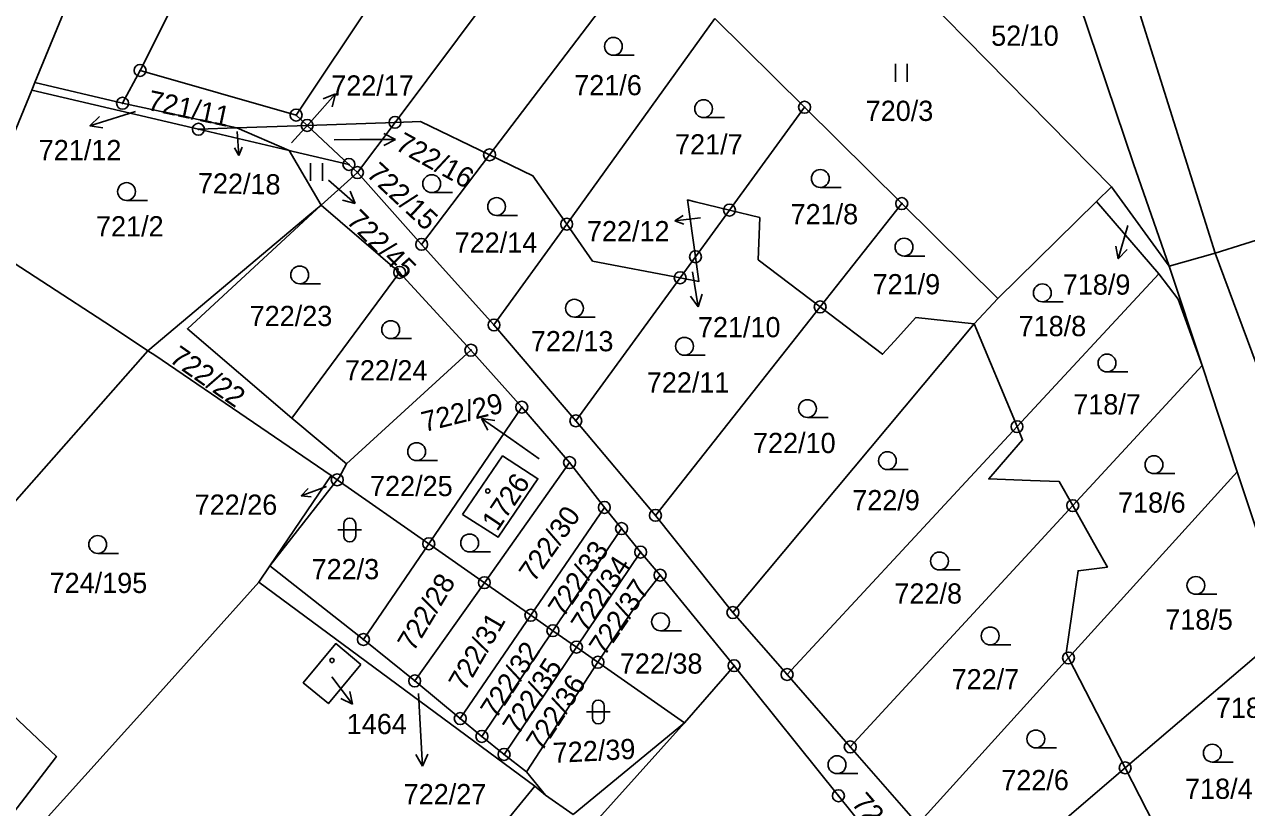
# Model space of a CAD drawing. Extents: x -680203 to -673936, y -1102717 to -1093650.
# Drawn here: x -678515.7 to -678412.8, y -1097788.1 to -1097722.3 of the extents above; entities that cross this region are included whole.
import ezdxf

# ---------------------------------------------------------------- set-up
doc = ezdxf.new("R2010")
doc.units = 0
for name, color, linetype in [('SOxx02xx_Koleje_param další_Popis10', 7, 'Continuous'), ('SOxx02xx_Staničení_Popis10', 7, 'Continuous'), ('SOxxxxxx_Koleje_hlavní_body_Popis10', 7, 'Continuous'), ('SOxxxxxx_Koleje_param další_Popis10', 7, 'Continuous'), ('SOxxxxxx_Osa_bod_P', 7, 'Continuous'), ('x_prac', 7, 'Continuous')]:
    doc.layers.add(name, color=color, linetype=linetype)

msp = doc.modelspace()

# ---------------------------------------------------------------- linework, layer by layer
at = {"layer": 'SOxx02xx_Koleje_param další_Popis10'}
for centre, radius in [((-678505.95, -1097726.15), 0.5), ((-678505.95, -1097726.15), 0.0303), ((-678507.43, -1097728.91), 0.5), ((-678507.43, -1097728.91), 0.0303), ((-678492.82, -1097729.91), 0.5), ((-678450.03, -1097729.25), 0.5), ((-678450.03, -1097729.25), 0.0303), ((-678492.82, -1097729.91), 0.0303), ((-678491.89, -1097730.78), 0.5), ((-678484.5, -1097730.52), 0.5), ((-678484.5, -1097730.52), 0.0303), ((-678501.04, -1097731.1), 0.5), ((-678501.04, -1097731.1), 0.0303), ((-678491.89, -1097730.78), 0.0303), ((-678488.38, -1097734.06), 0.5), ((-678476.54, -1097733.25), 0.5), ((-678476.54, -1097733.25), 0.0303), ((-678488.38, -1097734.06), 0.0303), ((-678487.66, -1097734.74), 0.5), ((-678487.66, -1097734.74), 0.0303), ((-678456.35, -1097737.9), 0.5), ((-678441.85, -1097737.35), 0.5), ((-678441.85, -1097737.35), 0.0303), ((-678470.05, -1097739.08), 0.5), ((-678456.35, -1097737.9), 0.0303), ((-678470.05, -1097739.08), 0.0303), ((-678482.26, -1097740.78), 0.5), ((-678482.26, -1097740.78), 0.0303), ((-678459.21, -1097741.82), 0.5), ((-678459.21, -1097741.82), 0.0303), ((-678484.11, -1097743.14), 0.5), ((-678484.11, -1097743.14), 0.0303), ((-678460.5, -1097743.59), 0.5), ((-678460.5, -1097743.59), 0.0303), ((-678448.72, -1097746.04), 0.5), ((-678448.72, -1097746.04), 0.0303), ((-678476.17, -1097747.56), 0.5), ((-678476.17, -1097747.56), 0.0303), ((-678478.11, -1097749.68), 0.5), ((-678478.11, -1097749.68), 0.0303), ((-678473.83, -1097754.47), 0.5), ((-678473.83, -1097754.47), 0.0303), ((-678469.28, -1097755.62), 0.5), ((-678469.28, -1097755.62), 0.0303), ((-678432.15, -1097756.11), 0.5), ((-678432.15, -1097756.11), 0.0303), ((-678469.81, -1097759.13), 0.5), ((-678469.81, -1097759.13), 0.0303), ((-678489.36, -1097760.58), 0.5), ((-678489.36, -1097760.58), 0.0303), ((-678466.88, -1097762.9), 0.5), ((-678427.46, -1097762.75), 0.5), ((-678466.88, -1097762.9), 0.0303), ((-678462.58, -1097763.57), 0.5), ((-678427.46, -1097762.75), 0.0303), ((-678465.43, -1097764.68), 0.5), ((-678462.58, -1097763.57), 0.0303), ((-678481.66, -1097765.96), 0.5), ((-678465.43, -1097764.68), 0.0303), ((-678481.66, -1097765.96), 0.0303), ((-678463.83, -1097766.66), 0.5), ((-678463.83, -1097766.66), 0.0303), ((-678462.19, -1097768.6), 0.5), ((-678462.19, -1097768.6), 0.0303), ((-678476.98, -1097769.23), 0.5), ((-678476.98, -1097769.23), 0.0303), ((-678473.07, -1097771.97), 0.5), ((-678456.06, -1097771.74), 0.5), ((-678456.06, -1097771.74), 0.0303), ((-678473.07, -1097771.97), 0.0303), ((-678487.16, -1097774.01), 0.5), ((-678471.21, -1097773.27), 0.5), ((-678471.21, -1097773.27), 0.0303), ((-678487.16, -1097774.01), 0.0303), ((-678469.23, -1097774.65), 0.5), ((-678469.23, -1097774.65), 0.0303), ((-678467.42, -1097775.92), 0.5), ((-678455.96, -1097776.21), 0.5), ((-678427.82, -1097775.56), 0.5), ((-678427.82, -1097775.56), 0.0303), ((-678467.42, -1097775.92), 0.0303), ((-678455.96, -1097776.21), 0.0303), ((-678451.5, -1097776.95), 0.5), ((-678482.84, -1097777.49), 0.5), ((-678482.84, -1097777.49), 0.0303), ((-678451.5, -1097776.95), 0.0303), ((-678479.01, -1097780.66), 0.5), ((-678479.01, -1097780.66), 0.0303), ((-678477.19, -1097782.16), 0.5), ((-678477.19, -1097782.16), 0.0303), ((-678446.19, -1097783.04), 0.5), ((-678446.19, -1097783.04), 0.0303), ((-678475.32, -1097783.67), 0.5), ((-678475.32, -1097783.67), 0.0303), ((-678423.05, -1097784.8), 0.5), ((-678423.05, -1097784.8), 0.0303), ((-678447.18, -1097787.15), 0.5), ((-678447.18, -1097787.15), 0.0303)]:
    msp.add_circle(centre, radius, dxfattribs=at)
at = {"layer": 'SOxx02xx_Staničení_Popis10'}
for p, q in [((-678491.51, -1097730.36), (-678489.5, -1097728.13)), ((-678489.5, -1097728.13), (-678490.54, -1097728.54)), ((-678489.5, -1097728.13), (-678489.8, -1097729.21)), ((-678507.32, -1097729.92), (-678510.19, -1097730.8)), ((-678510.19, -1097730.8), (-678509.38, -1097730.03)), ((-678506.35, -1097729.62), (-678507.32, -1097729.92)), ((-678493.21, -1097732.24), (-678491.51, -1097730.36)), ((-678510.19, -1097730.8), (-678509.09, -1097730.98)), ((-678497.78, -1097731.3), (-678497.64, -1097733.31)), ((-678484.45, -1097731.97), (-678485.45, -1097731.47)), ((-678497.64, -1097733.31), (-678497.35, -1097732.61)), ((-678489.62, -1097731.98), (-678487.45, -1097731.97)), ((-678487.45, -1097731.97), (-678484.45, -1097731.97)), ((-678484.45, -1097731.97), (-678485.45, -1097732.47)), ((-678497.64, -1097733.31), (-678498.02, -1097732.66)), ((-678490.11, -1097735.37), (-678487.84, -1097737.34)), ((-678487.84, -1097737.34), (-678488.27, -1097736.3)), ((-678487.84, -1097737.34), (-678488.93, -1097737.06)), ((-678460.94, -1097738.79), (-678460.26, -1097738.35)), ((-678458.79, -1097738.56), (-678460.94, -1097738.79)), ((-678460.94, -1097738.79), (-678460.18, -1097739.07)), ((-678422.82, -1097739.18), (-678423.63, -1097742.01)), ((-678423.63, -1097742.01), (-678423.83, -1097740.93)), ((-678423.63, -1097742.01), (-678422.89, -1097741.2)), ((-678459.45, -1097743.1), (-678458.98, -1097746.03)), ((-678458.98, -1097746.03), (-678458.65, -1097744.98)), ((-678458.98, -1097746.03), (-678459.63, -1097745.13)), ((-678474.75, -1097757.14), (-678477.21, -1097755.42)), ((-678477.21, -1097755.42), (-678476.1, -1097755.58)), ((-678477.21, -1097755.42), (-678476.68, -1097756.4)), ((-678472.37, -1097758.81), (-678474.75, -1097757.14)), ((-678490.26, -1097761.14), (-678492.4, -1097761.92)), ((-678492.4, -1097761.92), (-678491.82, -1097761.3)), ((-678492.4, -1097761.92), (-678491.56, -1097762.02)), ((-678489.81, -1097777.16), (-678488.09, -1097779.44)), ((-678488.09, -1097779.44), (-678488.29, -1097778.39)), ((-678482.51, -1097778.55), (-678482.35, -1097781.67)), ((-678488.09, -1097779.44), (-678489.05, -1097778.96)), ((-678482.35, -1097781.67), (-678482.19, -1097784.67)), ((-678482.19, -1097784.67), (-678482.74, -1097783.69)), ((-678482.19, -1097784.67), (-678481.74, -1097783.64))]:
    msp.add_line(p, q, dxfattribs=at)
at = {"layer": 'SOxxxxxx_Koleje_hlavní_body_Popis10'}
for p, q in [((-678466.12, -1097724.88), (-678464.37, -1097724.88)), ((-678442.39, -1097727.11), (-678442.39, -1097725.61)), ((-678441.39, -1097727.11), (-678441.39, -1097725.61)), ((-678458.53, -1097730.12), (-678456.78, -1097730.12)), ((-678491.61, -1097735.45), (-678491.61, -1097733.95)), ((-678490.61, -1097735.45), (-678490.61, -1097733.95)), ((-678481.41, -1097736.43), (-678479.66, -1097736.43)), ((-678448.71, -1097735.99), (-678446.96, -1097735.99)), ((-678507.09, -1097737.09), (-678505.34, -1097737.09)), ((-678475.95, -1097738.35), (-678474.2, -1097738.35)), ((-678441.66, -1097741.76), (-678439.91, -1097741.76)), ((-678492.52, -1097744.1), (-678490.77, -1097744.1)), ((-678430.02, -1097745.61), (-678428.27, -1097745.61)), ((-678469.4, -1097746.9), (-678467.65, -1097746.9)), ((-678484.86, -1097748.7), (-678483.11, -1097748.7)), ((-678460.14, -1097750.1), (-678458.39, -1097750.1)), ((-678424.58, -1097751.51), (-678422.83, -1097751.51)), ((-678449.79, -1097755.34), (-678448.04, -1097755.34)), ((-678482.68, -1097758.96), (-678480.93, -1097758.96)), ((-678443.06, -1097759.72), (-678441.31, -1097759.72)), ((-678420.63, -1097760.06), (-678418.88, -1097760.06)), ((-678488.81, -1097764.3), (-678488.81, -1097765.3)), ((-678487.81, -1097765.3), (-678487.81, -1097764.3)), ((-678489.31, -1097764.8), (-678487.31, -1097764.8)), ((-678509.52, -1097766.77), (-678507.77, -1097766.77)), ((-678478.22, -1097766.64), (-678476.47, -1097766.64)), ((-678438.68, -1097768.16), (-678436.93, -1097768.16)), ((-678417.1, -1097770.21), (-678415.35, -1097770.21)), ((-678462.15, -1097773.27), (-678460.4, -1097773.27)), ((-678434.41, -1097774.46), (-678432.66, -1097774.46)), ((-678467.89, -1097779.6), (-678467.89, -1097780.6)), ((-678466.89, -1097780.6), (-678466.89, -1097779.6)), ((-678468.39, -1097780.1), (-678466.39, -1097780.1)), ((-678430.57, -1097783.12), (-678428.82, -1097783.12)), ((-678415.72, -1097784.31), (-678413.97, -1097784.31)), ((-678447.3, -1097785.29), (-678445.55, -1097785.29))]:
    msp.add_line(p, q, dxfattribs=at)
for centre in [(-678466.12, -1097724.13), (-678458.53, -1097729.37), (-678448.71, -1097735.24), (-678507.09, -1097736.34), (-678481.41, -1097735.68), (-678475.95, -1097737.6), (-678441.66, -1097741.01), (-678492.52, -1097743.35), (-678430.02, -1097744.86), (-678469.4, -1097746.15), (-678484.86, -1097747.95), (-678460.14, -1097749.35), (-678424.58, -1097750.76), (-678449.79, -1097754.59), (-678482.68, -1097758.21), (-678443.06, -1097758.97), (-678420.63, -1097759.31), (-678509.52, -1097766.02), (-678478.22, -1097765.89), (-678438.68, -1097767.41), (-678417.1, -1097769.46), (-678462.15, -1097772.52), (-678434.41, -1097773.71), (-678430.57, -1097782.37), (-678415.72, -1097783.56), (-678447.3, -1097784.54)]:
    msp.add_circle(centre, 0.75, dxfattribs=at)
for centre, start, end in [((-678488.31, -1097764.3), 0, 180), ((-678488.31, -1097765.3), 180, 359.9879), ((-678467.39, -1097779.6), 0, 180), ((-678467.39, -1097780.6), 180, 359.9879)]:
    msp.add_arc(centre, 0.5, start, end, dxfattribs=at)
at = {"layer": 'SOxxxxxx_Koleje_param další_Popis10'}
for centre in [(-678476.69, -1097761.52), (-678489.8, -1097775.77)]:
    msp.add_circle(centre, 0.175, dxfattribs=at)
at = {"layer": 'x_prac'}
for p, q in [((-678487.29, -1097688.93), (-678505.95, -1097726.15)), ((-678492.82, -1097729.91), (-678470.83, -1097696.96)), ((-678484.5, -1097730.52), (-678464.16, -1097703.38)), ((-678476.54, -1097733.25), (-678458.19, -1097709.12)), ((-678424.2, -1097735.95), (-678449.65, -1097710.08)), ((-678424.2, -1097735.95), (-678449.65, -1097710.08)), ((-678514.8, -1097727.16), (-678511.16, -1097718.3)), ((-678514.8, -1097727.16), (-678511.16, -1097718.3)), ((-678470.05, -1097739.08), (-678457.57, -1097721.78)), ((-678457.57, -1097721.78), (-678450.03, -1097729.25)), ((-678507.43, -1097728.91), (-678505.95, -1097726.15)), ((-678505.95, -1097726.15), (-678492.82, -1097729.91)), ((-678515.07, -1097727.82), (-678514.8, -1097727.16)), ((-678515.07, -1097727.82), (-678514.8, -1097727.16)), ((-678514.8, -1097727.16), (-678507.43, -1097728.91)), ((-678520.11, -1097740.07), (-678515.07, -1097727.82)), ((-678520.11, -1097740.07), (-678515.07, -1097727.82)), ((-678501.04, -1097731.1), (-678515.07, -1097727.82)), ((-678507.43, -1097728.91), (-678497.82, -1097730.99)), ((-678456.35, -1097737.9), (-678450.03, -1097729.25)), ((-678450.03, -1097729.25), (-678441.85, -1097737.35)), ((-678492.82, -1097729.91), (-678491.89, -1097730.78)), ((-678484.5, -1097730.52), (-678491.89, -1097730.78)), ((-678487.66, -1097734.74), (-678484.5, -1097730.52)), ((-678497.82, -1097730.99), (-678501.04, -1097731.1)), ((-678493.4, -1097732.88), (-678501.04, -1097731.1)), ((-678491.89, -1097730.78), (-678497.82, -1097730.99)), ((-678497.82, -1097730.99), (-678493.4, -1097732.88)), ((-678491.89, -1097730.78), (-678488.38, -1097734.06)), ((-678490.71, -1097737.47), (-678493.4, -1097732.88)), ((-678476.54, -1097733.25), (-678482.26, -1097740.78)), ((-678488.38, -1097734.06), (-678487.66, -1097734.74)), ((-678487.66, -1097734.74), (-678490.71, -1097737.47)), ((-678482.26, -1097740.78), (-678487.66, -1097734.74)), ((-678425.46, -1097737.18), (-678424.2, -1097735.95)), ((-678424.2, -1097735.95), (-678419.35, -1097742.6)), ((-678424.2, -1097735.95), (-678419.35, -1097742.6)), ((-678490.71, -1097737.47), (-678484.11, -1097743.14)), ((-678456.35, -1097737.9), (-678459.24, -1097737.2)), ((-678448.72, -1097746.04), (-678441.85, -1097737.35)), ((-678441.85, -1097737.35), (-678433.78, -1097745.33)), ((-678433.78, -1097745.33), (-678425.46, -1097737.18)), ((-678425.46, -1097737.18), (-678420.22, -1097743.27)), ((-678400.74, -1097736.88), (-678415.49, -1097741.51)), ((-678456.35, -1097737.9), (-678459.21, -1097741.82)), ((-678470.05, -1097739.08), (-678476.17, -1097747.56)), ((-678476.17, -1097747.56), (-678482.26, -1097740.78)), ((-678460.5, -1097743.59), (-678459.21, -1097741.82)), ((-678419.35, -1097742.6), (-678415.49, -1097741.51)), ((-678419.35, -1097742.6), (-678415.49, -1097741.51)), ((-678408.06, -1097761.5), (-678415.49, -1097741.51)), ((-678408.06, -1097761.5), (-678415.49, -1097741.51)), ((-678416.58, -1097750.96), (-678419.35, -1097742.6)), ((-678493.17, -1097755.4), (-678484.11, -1097743.14)), ((-678484.11, -1097743.14), (-678478.11, -1097749.68)), ((-678460.5, -1097743.59), (-678469.28, -1097755.62)), ((-678420.22, -1097743.27), (-678432.15, -1097756.11)), ((-678433.78, -1097745.33), (-678435.76, -1097747.46)), ((-678448.72, -1097746.04), (-678462.58, -1097763.57)), ((-678469.28, -1097755.62), (-678476.17, -1097747.56)), ((-678435.76, -1097747.46), (-678456.06, -1097771.74)), ((-678435.76, -1097747.46), (-678432.15, -1097756.11)), ((-678525.23, -1097772.32), (-678505.29, -1097749.72)), ((-678488.58, -1097759.24), (-678478.11, -1097749.68)), ((-678478.11, -1097749.68), (-678473.83, -1097754.47)), ((-678416.58, -1097750.96), (-678427.46, -1097762.75)), ((-678413.63, -1097759.9), (-678416.58, -1097750.96)), ((-678481.66, -1097765.96), (-678473.83, -1097754.47)), ((-678473.83, -1097754.47), (-678469.81, -1097759.13)), ((-678488.58, -1097759.24), (-678493.17, -1097755.4)), ((-678462.58, -1097763.57), (-678469.28, -1097755.62)), ((-678432.15, -1097756.11), (-678451.5, -1097776.95)), ((-678476.98, -1097769.23), (-678469.81, -1097759.13)), ((-678469.81, -1097759.13), (-678466.88, -1097762.9)), ((-678495.02, -1097767.81), (-678489.87, -1097760.22)), ((-678489.87, -1097760.22), (-678489.36, -1097760.58)), ((-678413.63, -1097759.9), (-678427.82, -1097775.56)), ((-678412.04, -1097764.7), (-678413.63, -1097759.9)), ((-678489.36, -1097760.58), (-678495.02, -1097767.81)), ((-678481.66, -1097765.96), (-678489.36, -1097760.58)), ((-678473.07, -1097771.97), (-678466.88, -1097762.9)), ((-678466.88, -1097762.9), (-678465.43, -1097764.68)), ((-678427.46, -1097762.75), (-678446.19, -1097783.04)), ((-678427.46, -1097762.75), (-678425.46, -1097766.31)), ((-678456.06, -1097771.74), (-678462.58, -1097763.57)), ((-678471.21, -1097773.27), (-678465.43, -1097764.68)), ((-678465.43, -1097764.68), (-678463.83, -1097766.66)), ((-678487.16, -1097774.01), (-678481.66, -1097765.96)), ((-678481.66, -1097765.96), (-678476.98, -1097769.23)), ((-678469.23, -1097774.65), (-678463.83, -1097766.66)), ((-678463.83, -1097766.66), (-678462.19, -1097768.6)), ((-678495.96, -1097769.2), (-678495.02, -1097767.81)), ((-678495.02, -1097767.81), (-678487.16, -1097774.01)), ((-678462.19, -1097768.6), (-678455.96, -1097776.21)), ((-678472.72, -1097786.35), (-678495.96, -1097769.2)), ((-678482.84, -1097777.49), (-678476.98, -1097769.23)), ((-678476.98, -1097769.23), (-678473.07, -1097771.97)), ((-678479.01, -1097780.66), (-678473.07, -1097771.97)), ((-678473.07, -1097771.97), (-678471.21, -1097773.27)), ((-678451.5, -1097776.95), (-678456.06, -1097771.74)), ((-678477.19, -1097782.16), (-678471.21, -1097773.27)), ((-678471.21, -1097773.27), (-678469.23, -1097774.65)), ((-678423.05, -1097784.8), (-678409.3, -1097773.07)), ((-678482.84, -1097777.49), (-678487.16, -1097774.01)), ((-678475.32, -1097783.67), (-678469.23, -1097774.65)), ((-678469.23, -1097774.65), (-678467.42, -1097775.92)), ((-678427.82, -1097775.56), (-678440.5, -1097789.55)), ((-678427.82, -1097775.56), (-678423.05, -1097784.8)), ((-678473.43, -1097785.14), (-678467.42, -1097775.92)), ((-678467.42, -1097775.92), (-678460.14, -1097781.01)), ((-678460.14, -1097781.01), (-678455.96, -1097776.21)), ((-678479.01, -1097780.66), (-678482.84, -1097777.49)), ((-678446.19, -1097783.04), (-678451.5, -1097776.95)), ((-678477.19, -1097782.16), (-678479.01, -1097780.66)), ((-678460.14, -1097781.01), (-678469.51, -1097788.73)), ((-678468.09, -1097789.87), (-678460.14, -1097781.01)), ((-678475.32, -1097783.67), (-678477.19, -1097782.16)), ((-678473.43, -1097785.14), (-678475.32, -1097783.67)), ((-678440.5, -1097789.55), (-678446.19, -1097783.04)), ((-678435.43, -1097795.37), (-678423.05, -1097784.8)), ((-678471.83, -1097787.09), (-678473.43, -1097785.14)), ((-678498.63, -1097817.71), (-678472.72, -1097786.35)), ((-678471.83, -1097787.09), (-678472.72, -1097786.35)), ((-678469.51, -1097788.73), (-678471.83, -1097787.09))]:
    msp.add_line(p, q, dxfattribs=at)
for points in [[(-678426.99, -1097577.46), (-678437.51, -1097598.26), (-678438.2, -1097605.59), (-678439.74, -1097609.59), (-678440.47, -1097617.53), (-678439.36, -1097628.74), (-678433.77, -1097650.39), (-678433, -1097655.46), (-678429.57, -1097679.77), (-678427, -1097704.87), (-678415.49, -1097741.51)], [(-678419.35, -1097742.6), (-678422.34, -1097734.02), (-678430.64, -1097709.4)], [(-678476.54, -1097733.25), (-678482.35, -1097730.45), (-678484.5, -1097730.52)], [(-678493.4, -1097732.88), (-678493.06, -1097732.96), (-678488.38, -1097734.06)], [(-678470.05, -1097739.08), (-678472.89, -1097735.01), (-678476.54, -1097733.25)], [(-678505.29, -1097749.72), (-678491.66, -1097738.27), (-678490.71, -1097737.47)], [(-678493.17, -1097755.4), (-678501.97, -1097747.87), (-678490.71, -1097737.47)], [(-678459.24, -1097737.2), (-678459.88, -1097737.04), (-678459.21, -1097741.82)], [(-678448.72, -1097746.04), (-678453.94, -1097742.08), (-678453.8, -1097738.53), (-678456.35, -1097737.9)], [(-678460.5, -1097743.59), (-678467.87, -1097742.2), (-678470.05, -1097739.08)], [(-678520.11, -1097740.07), (-678508.37, -1097747.7), (-678505.29, -1097749.72)], [(-678459.21, -1097741.82), (-678458.92, -1097743.89), (-678460.5, -1097743.59)], [(-678420.22, -1097743.27), (-678418.58, -1097745.39), (-678416.58, -1097750.96)], [(-678435.76, -1097747.46), (-678440.66, -1097746.94), (-678442.46, -1097748.92), (-678443.46, -1097750.02), (-678448.72, -1097746.04)], [(-678489.87, -1097760.22), (-678504.72, -1097750.11), (-678505.29, -1097749.72)], [(-678432.15, -1097756.11), (-678431.69, -1097757.21), (-678432.95, -1097758.67), (-678434.53, -1097760.5), (-678431.02, -1097760.64), (-678428.6, -1097760.73), (-678427.46, -1097762.75)], [(-678489.36, -1097760.58), (-678489.2, -1097760.38), (-678488.58, -1097759.24)], [(-678478.81, -1097763.51), (-678475.82, -1097765.41), (-678472.47, -1097760.49), (-678475.44, -1097758.57), (-678478.81, -1097763.51)], [(-678425.46, -1097766.31), (-678424.55, -1097767.92), (-678427.02, -1097768.22), (-678427.3, -1097770.14), (-678428.03, -1097775.16), (-678427.82, -1097775.56)], [(-678467.42, -1097775.92), (-678466.87, -1097775.07), (-678464.41, -1097771.41), (-678462.19, -1097768.6)], [(-678495.96, -1097769.2), (-678505.23, -1097779.49), (-678521.41, -1097797.42)], [(-678522.6, -1097796.36), (-678520.67, -1097793.84), (-678520.44, -1097794.02), (-678517.96, -1097790.8), (-678518.19, -1097790.62), (-678516.3, -1097788.16), (-678513, -1097783.85), (-678519.39, -1097777.83), (-678525.23, -1097772.32)], [(-678487.37, -1097776.11), (-678489.48, -1097774.35), (-678492.22, -1097777.64), (-678490.1, -1097779.4), (-678487.37, -1097776.11)], [(-678455.96, -1097776.21), (-678447.18, -1097787.15), (-678441.88, -1097793.73)], [(-678423.05, -1097784.8), (-678420.63, -1097789.5), (-678422, -1097791.88)]]:
    msp.add_lwpolyline(points, dxfattribs=at)

# ---------------------------------------------------------------- texts
at = {"layer": 'SOxxxxxx_Osa_bod_P'}
for s, p in [('52/10', (-678434.33, -1097724.08)), ('721/6', (-678469.42, -1097728.24)), ('722/17', (-678489.87, -1097728.27)), ('720/3', (-678444.89, -1097730.4)), ('721/7', (-678460.93, -1097733.22)), ('721/12', (-678514.48, -1097733.7)), ('721/8', (-678451.21, -1097739.09)), ('721/2', (-678509.66, -1097740.11)), ('722/12', (-678468.35, -1097740.52)), ('722/14', (-678479.48, -1097741.48)), ('721/9', (-678444.31, -1097744.98)), ('718/9', (-678428.3, -1097745.01)), ('722/23', (-678496.73, -1097747.65)), ('721/10', (-678459.01, -1097748.59)), ('718/8', (-678432.02, -1097748.5)), ('722/13', (-678473.07, -1097749.77)), ('722/24', (-678488.72, -1097752.22)), ('722/11', (-678463.31, -1097753.24)), ('718/7', (-678427.42, -1097755.08)), ('722/10', (-678454.37, -1097758.33)), ('722/25', (-678486.6, -1097761.95)), ('722/9', (-678446.02, -1097763.14)), ('722/26', (-678501.36, -1097763.52)), ('718/6', (-678423.65, -1097763.34)), ('722/3', (-678491.52, -1097768.94)), ('724/195', (-678513.57, -1097770.1)), ('722/8', (-678442.47, -1097770.99)), ('718/5', (-678419.68, -1097773.18)), ('722/38', (-678465.58, -1097776.88)), ('722/7', (-678437.66, -1097778.2)), ('718/10', (-678415.42, -1097780.6)), ('1464', (-678488.56, -1097781.96)), ('722/6', (-678433.48, -1097786.68)), ('722/27', (-678483.77, -1097787.86)), ('718/4', (-678418.01, -1097787.41))]:
    msp.add_text(s, height=1.7, dxfattribs=at).set_placement(p)
for s, rotation, p in [('721/11', 348, (-678505.41, -1097729.46)), ('722/16', 331, (-678484.57, -1097732.76)), ('722/15', 317, (-678486.98, -1097734.97)), ('722/18', 359, (-678501.1, -1097736.47)), ('722/45', 315, (-678488.67, -1097738.9)), ('722/22', 325, (-678503.59, -1097750.59)), ('722/29', 14, (-678482.03, -1097756.57)), ('1726', 56, (-678475.9, -1097764.99)), ('722/30', 55, (-678472.8, -1097769.27)), ('722/33', 56, (-678470.33, -1097772.24)), ('722/34', 57, (-678468.39, -1097773.55)), ('722/28', 59, (-678482.94, -1097775.11)), ('722/37', 56, (-678466.88, -1097775.48)), ('722/31', 60, (-678478.62, -1097778.43)), ('722/32', 57, (-678476, -1097780.76)), ('722/35', 57, (-678474.14, -1097782.14)), ('722/36', 57, (-678472.16, -1097783.52)), ('722/39', 3, (-678471.17, -1097784.4)), ('722/20', 311, (-678446.15, -1097787.82))]:
    msp.add_text(s, height=1.7, rotation=rotation, dxfattribs=at).set_placement(p)

doc.saveas('drawing.dxf')
